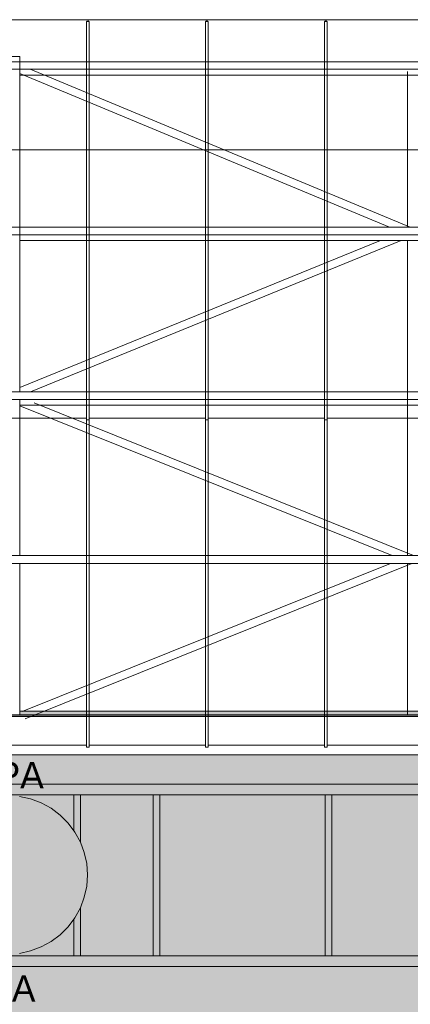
# Model space of a CAD drawing. Header units: millimetres. Extents: x 52659 to 1698020, y -10054 to 104697.
# Tile 312 of 363: x 332775 to 335729, y 18728 to 26185. Entities that reach past the tile are written whole.
import ezdxf

# ---------------------------------------------------------------- set-up
doc = ezdxf.new("R2010")
doc.units = ezdxf.units.MM
doc.header["$MEASUREMENT"] = 0
for name, color, linetype in [('02-06 Poutre.Construction', 7, 'Continuous'), ('05-02 Cotation 200ème 100ème.Cotations', 7, 'Continuous'), ('06-02 Texte 200ème 100ème.Texte', 7, 'Continuous'), ('08-01 2D Dessin général.2D', 7, 'Continuous'), ('08-01 hachures', 7, 'Continuous'), ('A-ROOF-____-OTLN.Modèle IFC', 7, 'Continuous'), ('M-EQPM-____-OTLN.Modèle IFC', 7, 'Continuous'), ('S-BEAM-____-OTLN.Modèle IFC', 7, 'Continuous')]:
    doc.layers.add(name, color=color, linetype=linetype)
doc.styles.add('STYLE_GENERE_2', font='txt')
doc.styles.add('STYLE_GENERE_3', font='ARIALN.TTF')
doc.dimstyles.new('STYLE_GENERE__5', dxfattribs={"dimtxt": 200, "dimasz": 95, "dimexe": 0.18, "dimexo": 100, "dimgap": 0, "dimtad": 0, "dimtih": 1, "dimtoh": 1, "dimlfac": 0.001, "dimzin": 0, "dimdsep": 46, "dimtxsty": 'STYLE_GENERE_3', "dimblk": 'ARROWHEAD_6', "dimblk1": 'ARROWHEAD_6', "dimblk2": 'ARROWHEAD_6', "dimcen": 0.09, "dimclrd": 7, "dimclre": 7, "dimclrt": 7, "dimazin": 0, "dimtfac": 1, "dimtdec": 4, "dimtmove": 0, "dimatfit": 3, "dimfxl": 1, "dimtolj": 1, "dimtzin": 0, "dimarcsym": 0})

# ---------------------------------------------------------------- blocks, each defined once
blk = doc.blocks.new('*D844', base_point=(261781.6, 40089))
at = {"layer": '05-02 Cotation 200ème 100ème.Cotations', "color": 7, "linetype": 'Continuous', "lineweight": 13, "transparency": 16777216}
for p, q in [((267471.6, 25106.5), (267471.6, 25294)), ((347724.3, 25106.5), (347724.3, 25294)), ((267471.6, 25200.2), (307285.1, 25200.2)), ((307910.8, 25200.2), (347724.3, 25200.2)), ((347724.3, 25200.2), (347799.3, 25200.2))]:
    blk.add_line(p, q, dxfattribs=at)
at = {"layer": '05-02 Cotation 200ème 100ème.Cotations', "color": 7, "linetype": 'Continuous', "lineweight": 25, "transparency": 16777216}
for p, q in [((267521.6, 25250.2), (267421.6, 25150.2)), ((347674.3, 25150.2), (347774.3, 25250.2))]:
    blk.add_line(p, q, dxfattribs=at)
at = {"layer": '05-02 Cotation 200ème 100ème.Cotations', "color": 7, "lineweight": 9, "transparency": 16777216, "insert": (307309.9, 25100.2), "char_height": 200, "attachment_point": 7, "style": 'STYLE_GENERE_3'}
blk.add_mtext('\\A1;80,25', dxfattribs=at)
blk = doc.blocks.new('ARROWHEAD_6')
at = {"color": 0, "linetype": 'Continuous', "lineweight": 0}
for p, q in [((0, 0), (-1, 0)), ((-0.5, -0.5), (0.5, 0.5))]:
    blk.add_line(p, q, dxfattribs=at)

msp = doc.modelspace()

# ---------------------------------------------------------------- hatches: boundary and pattern name
at = {"layer": '02-06 Poutre.Construction', "linetype": 'Continuous', "lineweight": 0, "true_color": 0xbfbfbf}
for points in [[(333276.347, 23168.223), (333279.78, 23168.223), (333279.78, 26171.975), (333289.78, 26171.975), (333289.78, 26184.777), (333276.345, 26184.777), (333276.345, 23168.582)], [(333289.78, 26184.777), (333289.78, 26171.975), (333298.593, 26171.975), (333296.406, 26184.777)], [(334176.347, 23168.223), (334179.78, 23168.223), (334179.78, 26171.975), (334189.78, 26171.975), (334189.78, 26184.777), (334176.345, 26184.777), (334176.345, 23168.582)], [(334189.78, 26171.975), (334198.593, 26171.975), (334196.406, 26184.777), (334189.78, 26184.777)], [(335076.347, 23168.223), (335079.78, 23168.223), (335079.78, 26171.975), (335089.78, 26171.975), (335089.78, 26184.777), (335076.345, 26184.777), (335076.345, 23168.582)], [(335089.78, 26171.975), (335098.593, 26171.975), (335096.406, 26184.777), (335089.78, 26184.777)], [(333276.347, 23016.995), (333276.349, 23016.643), (333279.78, 23016.643), (333279.78, 23168.223), (333276.347, 23168.223)], [(334176.349, 23016.643), (334179.78, 23016.643), (334179.78, 23168.223), (334176.347, 23168.223), (334176.347, 23016.995)], [(335076.349, 23016.643), (335079.78, 23016.643), (335079.78, 23168.223), (335076.347, 23168.223), (335076.347, 23016.995)], [(333276.349, 22863.487), (333276.351, 22863.144), (333279.78, 22863.144), (333279.78, 23016.643), (333276.349, 23016.643)], [(334176.351, 22863.144), (334179.78, 22863.144), (334179.78, 23016.643), (334176.349, 23016.643), (334176.349, 22863.487)], [(335076.351, 22863.144), (335079.78, 22863.144), (335079.78, 23016.643), (335076.349, 23016.643), (335076.349, 22863.487)], [(333276.351, 22708.37), (333276.353, 22708.037), (333279.78, 22708.037), (333279.78, 22854.271), (333279.78, 22863.144), (333276.351, 22863.144)], [(334176.351, 22708.37), (334176.353, 22708.037), (334179.78, 22708.037), (334179.78, 22854.271), (334179.78, 22863.144), (334176.351, 22863.144)], [(335076.351, 22708.37), (335076.353, 22708.037), (335079.78, 22708.037), (335079.78, 22854.271), (335079.78, 22863.144), (335076.351, 22863.144)], [(333276.353, 22551.958), (333276.355, 22551.633), (333279.78, 22551.633), (333279.78, 22708.037), (333276.353, 22708.037)], [(334176.353, 22551.958), (334176.355, 22551.633), (334179.78, 22551.633), (334179.78, 22708.037), (334176.353, 22708.037)], [(335076.353, 22551.958), (335076.355, 22551.633), (335079.78, 22551.633), (335079.78, 22708.037), (335076.353, 22708.037)], [(333276.355, 22394.567), (333276.357, 22394.249), (333279.78, 22394.249), (333279.78, 22551.633), (333276.355, 22551.633)], [(334176.357, 22394.249), (334179.78, 22394.249), (334179.78, 22551.633), (334176.355, 22551.633), (334176.355, 22394.567)], [(335076.355, 22394.567), (335076.357, 22394.249), (335079.78, 22394.249), (335079.78, 22551.633), (335076.355, 22551.633)], [(333276.357, 22236.514), (333276.359, 22236.203), (333279.78, 22236.203), (333279.78, 22394.249), (333276.357, 22394.249)], [(334176.357, 22236.514), (334176.359, 22236.203), (334179.78, 22236.203), (334179.78, 22394.249), (334176.357, 22394.249)], [(335076.357, 22236.514), (335076.359, 22236.203), (335079.78, 22236.203), (335079.78, 22394.249), (335076.357, 22394.249)], [(333276.359, 22078.118), (333276.361, 22077.814), (333279.78, 22077.814), (333279.78, 22236.203), (333276.359, 22236.203)], [(334176.359, 22078.118), (334176.361, 22077.814), (334179.78, 22077.814), (334179.78, 22236.203), (334176.359, 22236.203)], [(335076.359, 22078.118), (335076.361, 22077.814), (335079.78, 22077.814), (335079.78, 22236.203), (335076.359, 22236.203)], [(333276.361, 21919.698), (333276.363, 21919.401), (333279.78, 21919.401), (333279.78, 22077.814), (333276.361, 22077.814)], [(334176.361, 21919.698), (334176.363, 21919.401), (334179.78, 21919.401), (334179.78, 22077.814), (334176.361, 22077.814)], [(335076.361, 21919.698), (335076.363, 21919.401), (335079.78, 21919.401), (335079.78, 22077.814), (335076.361, 22077.814)], [(333276.363, 21761.575), (333276.364, 21761.285), (333279.78, 21761.285), (333279.78, 21919.401), (333276.363, 21919.401)], [(334176.363, 21761.575), (334176.364, 21761.285), (334179.78, 21761.285), (334179.78, 21919.401), (334176.363, 21919.401)], [(335076.363, 21761.575), (335076.364, 21761.285), (335079.78, 21761.285), (335079.78, 21919.401), (335076.363, 21919.401)], [(333276.364, 21604.068), (333276.366, 21603.784), (333279.78, 21603.784), (333279.78, 21761.285), (333276.364, 21761.285)], [(334176.366, 21603.784), (334179.78, 21603.784), (334179.78, 21761.285), (334176.364, 21761.285), (334176.364, 21604.068)], [(335076.366, 21603.784), (335079.78, 21603.784), (335079.78, 21761.285), (335076.364, 21761.285), (335076.364, 21604.068)], [(333276.366, 21447.494), (333276.367, 21447.216), (333279.78, 21447.216), (333279.78, 21603.784), (333276.366, 21603.784)], [(334176.366, 21447.494), (334176.367, 21447.216), (334179.78, 21447.216), (334179.78, 21603.784), (334176.366, 21603.784)], [(335076.366, 21447.494), (335076.367, 21447.216), (335079.78, 21447.216), (335079.78, 21603.784), (335076.366, 21603.784)], [(333276.367, 21292.17), (333276.369, 21291.897), (333279.78, 21291.897), (333279.78, 21447.216), (333276.367, 21447.216)], [(334176.367, 21292.17), (334176.369, 21291.897), (334179.78, 21291.897), (334179.78, 21447.216), (334176.367, 21447.216)], [(335076.367, 21292.17), (335076.369, 21291.897), (335079.78, 21291.897), (335079.78, 21447.216), (335076.367, 21447.216)], [(333276.369, 21138.409), (333276.37, 21138.142), (333279.78, 21138.142), (333279.78, 21291.897), (333276.369, 21291.897)], [(334176.369, 21138.409), (334176.37, 21138.142), (334179.78, 21138.142), (334179.78, 21291.897), (334176.369, 21291.897)], [(335076.369, 21138.409), (335076.37, 21138.142), (335079.78, 21138.142), (335079.78, 21291.897), (335076.369, 21291.897)], [(333276.37, 20986.522), (333276.372, 20986.26), (333279.78, 20986.26), (333279.78, 21138.142), (333276.37, 21138.142)], [(334176.37, 20986.522), (334176.372, 20986.26), (334179.78, 20986.26), (334179.78, 21138.142), (334176.37, 21138.142)], [(335076.37, 20986.522), (335076.372, 20986.26), (335079.78, 20986.26), (335079.78, 21138.142), (335076.37, 21138.142)], [(333276.372, 20836.815), (333276.373, 20836.558), (333279.78, 20836.558), (333279.78, 20986.26), (333276.372, 20986.26)], [(334176.372, 20836.815), (334176.373, 20836.558), (334179.78, 20836.558), (334179.78, 20986.26), (334176.372, 20986.26)], [(335076.372, 20836.815), (335076.373, 20836.558), (335079.78, 20836.558), (335079.78, 20986.26), (335076.372, 20986.26)], [(333276.373, 20836.558), (333276.373, 20689.589), (333279.78, 20689.339), (333279.78, 20836.558)], [(334176.373, 20836.558), (334176.373, 20689.589), (334179.78, 20689.339), (334179.78, 20836.558)], [(335076.373, 20836.558), (335076.373, 20689.589), (335079.78, 20689.339), (335079.78, 20836.558)]]:
    msp.add_hatch(color=9, dxfattribs=at).paths.add_polyline_path(points)
at = {"layer": '08-01 hachures', "linetype": 'Continuous', "lineweight": 0, "true_color": 0x5d5d5d}
h = msp.add_hatch(dxfattribs=at)
h.set_pattern_fill('CROSS_225_29_0002', color=251, style=0, pattern_type=2)
h.set_pattern_definition([(360, (261781.56, 40089.01), (127, 127), [63.5, -190.5]), (89.99998, (261813.31, 40057.26), (-126.99996, 127.00004), [63.5, -190.5])])
h.paths.add_polyline_path([(326866.616, 20616.075), (348978.582, 20616.075), (350830.367, 12890.319), (352156.985, 12890.319), (352887.968, 9839.711), (343902.019, 9840.185), (342502.019, 9840.185), (342502.019, 9839.711), (326866.616, 9839.711)])
h.paths.add_polyline_path([(341733.995, 13920.149), (341821.847, 14141.387), (342029.79, 14293.162), (342105.358, 14312.505), (342250.368, 14312.505), (342437.85, 14234.926), (342567.166, 14090.553), (342624.34, 13871.954), (342565.559, 13650.518), (342399.299, 13484.258), (342177.863, 13425.477), (341917.877, 13508.982), (341762.366, 13708.54)], flags=0)
h.paths.add_polyline_path([(343902.019, 11724.904), (343902.019, 13109.955), (342502.019, 13109.955), (342502.019, 11724.904)], flags=0)
h.paths.add_polyline_path([(341761.352, 18313.518), (341821.699, 18290.161), (341893.394, 18247.64), (341945.093, 18203.662), (342006.34, 18128.019), (342041.289, 18062.147), (342058.719, 18013.906), (342076.504, 17912.64), (342075.074, 17842.369), (342034.87, 17696.661), (342000.898, 17636.835), (341942.39, 17566.797), (341907.161, 17535.9), (341778.349, 17465.17), (341612.326, 17440.463), (341500.226, 17459.598), (341405.476, 17501.103), (341325.378, 17560.881), (341260.166, 17637.599), (341220.289, 17710.969), (341191.532, 17806.588), (341188.561, 17948.003), (341213.211, 18044.576), (341270.011, 18149.58), (341367.767, 18247.336), (341472.439, 18304.011), (341550.184, 18325.699), (341649.252, 18332.653)], flags=0)
at = {"layer": 'A-ROOF-____-OTLN.Modèle IFC', "linetype": 'Continuous', "lineweight": 0, "true_color": 0xbfbfbf}
for points in [[(333626.985, 20394.84), (333696.11, 20394.84), (333691.642, 20616.075), (333622.517, 20616.075)], [(334922.517, 20616.075), (334926.985, 20394.84), (334996.11, 20394.84), (334991.642, 20616.075)]]:
    msp.add_hatch(color=9, dxfattribs=at).paths.add_polyline_path(points)
at = {"layer": 'S-BEAM-____-OTLN.Modèle IFC', "linetype": 'Continuous', "lineweight": 0, "true_color": 0xbfbfbf}
for points in [[(332647.241, 25866.222), (332647.241, 25866.188), (332777.241, 25866.188), (332777.241, 25866.222)], [(332647.241, 24613.246), (332777.241, 24613.246), (332777.241, 24613.279), (332647.241, 24613.279)], [(332647.241, 22127.498), (332777.241, 22127.498), (332777.241, 22128), (332647.241, 22128)], [(267621.556, 20920.959), (267621.556, 20910.758), (348905.915, 20910.758), (348905.915, 20911.152), (267939.741, 20911.152), (267939.741, 20919.339), (267874.741, 20919.339), (267874.741, 20920.959)], [(267621.556, 20907.834), (348905.915, 20907.834), (348905.915, 20910.758), (267621.556, 20910.758)], [(332777.241, 20944.866), (338647.241, 20944.866), (338647.241, 20947.79), (332777.241, 20947.79)], [(332777.241, 20944.866), (332777.241, 20920.959), (338647.241, 20920.959), (338647.241, 20944.866)], [(332777.241, 20919.339), (338647.241, 20919.339), (338647.241, 20920.959), (332777.241, 20920.959)]]:
    msp.add_hatch(color=9, dxfattribs=at).paths.add_polyline_path(points)

# ---------------------------------------------------------------- linework, layer by layer
at = {"layer": '02-06 Poutre.Construction', "color": 7, "linetype": 'Continuous', "lineweight": 9}
for p, q in [((332389.78, 26184.777), (333289.78, 26184.777)), ((333289.78, 26184.777), (334189.78, 26184.777)), ((334189.78, 26184.777), (335089.78, 26184.777)), ((334189.78, 26184.777), (334189.78, 26171.975)), ((335089.78, 26184.777), (335989.78, 26184.777)), ((335089.78, 26184.777), (335089.78, 26171.975)), ((333279.78, 26171.975), (333299.78, 26171.975)), ((333279.78, 26171.975), (333279.78, 23155.422)), ((333299.78, 26171.975), (333299.78, 23155.422)), ((334179.78, 26171.975), (334199.78, 26171.975)), ((334179.78, 26171.975), (334179.78, 23155.422)), ((334199.78, 26171.975), (334199.78, 23155.422)), ((335079.78, 26171.975), (335099.78, 26171.975)), ((335079.78, 26171.975), (335079.78, 23155.422)), ((335099.78, 26171.975), (335099.78, 23155.422)), ((332399.78, 23168.223), (333279.78, 23168.223)), ((333279.78, 23155.422), (333299.78, 23155.422)), ((333279.78, 23155.422), (333279.78, 23003.842)), ((333299.78, 23168.223), (334179.78, 23168.223)), ((333299.78, 23155.422), (333299.78, 23003.842)), ((334179.78, 23155.422), (334199.78, 23155.422)), ((334179.78, 23155.422), (334179.78, 23003.842)), ((334199.78, 23168.223), (335079.78, 23168.223)), ((334199.78, 23155.422), (334199.78, 23003.842)), ((335079.78, 23155.422), (335099.78, 23155.422)), ((335079.78, 23155.422), (335079.78, 23003.842)), ((335099.78, 23168.223), (335979.78, 23168.223)), ((335099.78, 23155.422), (335099.78, 23003.842)), ((333279.78, 23003.842), (333279.78, 22850.343)), ((333299.78, 23003.842), (333299.78, 22850.343)), ((334179.78, 23003.842), (334179.78, 22850.343)), ((334199.78, 23003.842), (334199.78, 22850.343)), ((335079.78, 23003.842), (335079.78, 22850.343)), ((335099.78, 23003.842), (335099.78, 22850.343)), ((333279.78, 22850.343), (333279.78, 22695.235)), ((333299.78, 22850.343), (333299.78, 22695.235)), ((334179.78, 22850.343), (334179.78, 22695.235)), ((334199.78, 22850.343), (334199.78, 22695.235)), ((335079.78, 22850.343), (335079.78, 22695.235)), ((335099.78, 22850.343), (335099.78, 22695.235)), ((333279.78, 22695.235), (333279.78, 22538.832)), ((333299.78, 22695.235), (333299.78, 22538.832)), ((334179.78, 22695.235), (334179.78, 22538.832)), ((334199.78, 22695.235), (334199.78, 22538.832)), ((335079.78, 22695.235), (335079.78, 22538.832)), ((335099.78, 22695.235), (335099.78, 22538.832)), ((333279.78, 22538.832), (333279.78, 22381.448)), ((333299.78, 22538.832), (333299.78, 22381.448)), ((334179.78, 22538.832), (334179.78, 22381.448)), ((334199.78, 22538.832), (334199.78, 22381.448)), ((335079.78, 22538.832), (335079.78, 22381.448)), ((335099.78, 22538.832), (335099.78, 22381.448)), ((333279.78, 22381.448), (333279.78, 22223.402)), ((333299.78, 22381.448), (333299.78, 22223.402)), ((334179.78, 22381.448), (334179.78, 22223.402)), ((334199.78, 22381.448), (334199.78, 22223.402)), ((335079.78, 22381.448), (335079.78, 22223.402)), ((335099.78, 22381.448), (335099.78, 22223.402)), ((333279.78, 22223.402), (333279.78, 22065.013)), ((333299.78, 22223.402), (333299.78, 22065.013)), ((334179.78, 22223.402), (334179.78, 22065.013)), ((334199.78, 22223.402), (334199.78, 22065.013)), ((335079.78, 22223.402), (335079.78, 22065.013)), ((335099.78, 22223.402), (335099.78, 22065.013)), ((333279.78, 22065.013), (333279.78, 21906.6)), ((333299.78, 22065.013), (333299.78, 21906.6)), ((334179.78, 22065.013), (334179.78, 21906.6)), ((334199.78, 22065.013), (334199.78, 21906.6)), ((335079.78, 22065.013), (335079.78, 21906.6)), ((335099.78, 22065.013), (335099.78, 21906.6)), ((333279.78, 21906.6), (333279.78, 21748.483)), ((333299.78, 21906.6), (333299.78, 21748.483)), ((334179.78, 21906.6), (334179.78, 21748.483)), ((334199.78, 21906.6), (334199.78, 21748.483)), ((335079.78, 21906.6), (335079.78, 21748.483)), ((335099.78, 21906.6), (335099.78, 21748.483)), ((333279.78, 21748.483), (333279.78, 21590.982)), ((333299.78, 21748.483), (333299.78, 21590.982)), ((334179.78, 21748.483), (334179.78, 21590.982)), ((334199.78, 21748.483), (334199.78, 21590.982)), ((335079.78, 21748.483), (335079.78, 21590.982)), ((335099.78, 21748.483), (335099.78, 21590.982)), ((333279.78, 21590.982), (333279.78, 21434.414)), ((333299.78, 21590.982), (333299.78, 21434.414)), ((334179.78, 21590.982), (334179.78, 21434.414)), ((334199.78, 21590.982), (334199.78, 21434.414)), ((335079.78, 21590.982), (335079.78, 21434.414)), ((335099.78, 21590.982), (335099.78, 21434.414)), ((333279.78, 21434.414), (333279.78, 21279.096)), ((333299.78, 21434.414), (333299.78, 21279.096)), ((334179.78, 21434.414), (334179.78, 21279.096)), ((334199.78, 21434.414), (334199.78, 21279.096)), ((335079.78, 21434.414), (335079.78, 21279.096)), ((335099.78, 21434.414), (335099.78, 21279.096)), ((333279.78, 21279.096), (333279.78, 21125.341)), ((333299.78, 21279.096), (333299.78, 21125.341)), ((334179.78, 21279.096), (334179.78, 21125.341)), ((334199.78, 21279.096), (334199.78, 21125.341)), ((335079.78, 21279.096), (335079.78, 21125.341)), ((335099.78, 21279.096), (335099.78, 21125.341)), ((333279.78, 21125.341), (333279.78, 20973.459)), ((333299.78, 21125.341), (333299.78, 20973.459)), ((334179.78, 21125.341), (334179.78, 20973.459)), ((334199.78, 21125.341), (334199.78, 20973.459)), ((335079.78, 21125.341), (335079.78, 20973.459)), ((335099.78, 21125.341), (335099.78, 20973.459)), ((333279.78, 20973.459), (333279.78, 20823.757)), ((333299.78, 20973.459), (333299.78, 20823.757)), ((334179.78, 20973.459), (334179.78, 20823.757)), ((334199.78, 20973.459), (334199.78, 20823.757)), ((335079.78, 20973.459), (335079.78, 20823.757)), ((335099.78, 20973.459), (335099.78, 20823.757)), ((333279.78, 20823.757), (333279.78, 20676.537)), ((333299.78, 20823.757), (333299.78, 20676.537)), ((334179.78, 20823.757), (334179.78, 20676.537)), ((334199.78, 20823.757), (334199.78, 20676.537)), ((335079.78, 20823.757), (335079.78, 20676.537)), ((335099.78, 20823.757), (335099.78, 20676.537)), ((332399.78, 20689.339), (333279.78, 20689.339)), ((333279.78, 20676.537), (333299.78, 20676.537)), ((333299.78, 20689.339), (334179.78, 20689.339)), ((334179.78, 20676.537), (334199.78, 20676.537)), ((334199.78, 20689.339), (335079.78, 20689.339)), ((335079.78, 20676.537), (335099.78, 20676.537)), ((335099.78, 20689.339), (335979.78, 20689.339))]:
    msp.add_line(p, q, dxfattribs=at)
at = {"layer": '08-01 2D Dessin général.2D', "color": 9, "linetype": 'Continuous', "lineweight": 5}
for p, q in [((332855.183, 25809.457), (335728.385, 24613.246)), ((332855.183, 25809.457), (335728.385, 24613.246)), ((332777.241, 25776.961), (335572.39, 24613.246)), ((332777.241, 25776.961), (335572.39, 24613.246)), ((335709.252, 25791.859), (335709.252, 24613.246)), ((335709.252, 25791.859), (335709.252, 24613.246)), ((332777.241, 23397.987), (335502.682, 24512.022)), ((332777.241, 23397.987), (335502.682, 24512.022)), ((332856.529, 23365.577), (335661.259, 24512.022)), ((332856.529, 23365.577), (335661.259, 24512.022)), ((335709.252, 24512.022), (335709.252, 22127.498)), ((335709.252, 24512.022), (335709.252, 22127.498)), ((332885.259, 23281.983), (335752.902, 22127.498)), ((332885.259, 23281.983), (335752.902, 22127.498)), ((332777.241, 23260.79), (335592.243, 22127.498)), ((332777.241, 23260.79), (335592.243, 22127.498)), ((332795.074, 20946.065), (335580.618, 22067.498)), ((332795.074, 20946.065), (335580.618, 22067.498)), ((332817.481, 20890.406), (335741.277, 22067.498)), ((332817.481, 20890.406), (335741.277, 22067.498)), ((335709.252, 22067.498), (335709.252, 20920.959)), ((335709.252, 22067.498), (335709.252, 20920.959))]:
    msp.add_line(p, q, dxfattribs=at)
at = {"layer": '08-01 hachures', "color": 7, "linetype": 'Continuous', "lineweight": 9, "flags": 128}
msp.add_lwpolyline([(326866.616, 20616.075), (348978.582, 20616.075), (350830.367, 12890.319), (352156.985, 12890.319), (352887.968, 9839.711), (343902.019, 9840.185), (342502.019, 9840.185), (342502.019, 9839.711), (326866.616, 9839.711)], close=True, dxfattribs=at)
at = {"layer": 'A-ROOF-____-OTLN.Modèle IFC', "color": 7, "linetype": 'Continuous', "lineweight": 18}
msp.add_line((336472.413, 20616.075), (332152.115, 20616.075), dxfattribs=at)
at = {"layer": 'M-EQPM-____-OTLN.Modèle IFC', "color": 7, "linetype": 'Continuous', "lineweight": 18}
for p, q in [((271429.593, 20394.84), (347166.934, 20394.84)), ((333183.879, 20314.84), (332183.879, 20314.84)), ((332857.396, 20283.499), (332773.746, 20301.696)), ((332937.606, 20253.582), (332857.396, 20283.499)), ((333183.879, 20314.84), (333183.879, 20044.517)), ((333233.879, 20314.84), (333183.879, 20314.84)), ((333233.879, 19957.522), (333233.879, 20314.84)), ((333785.495, 20314.84), (333233.879, 20314.84)), ((333785.495, 19094.84), (333785.495, 20314.84)), ((333835.495, 20314.84), (333785.495, 20314.84)), ((333835.495, 20314.84), (333835.495, 19094.84)), ((335085.495, 20314.84), (333835.495, 20314.84)), ((335085.495, 19094.84), (335085.495, 20314.84)), ((335135.495, 20314.84), (335085.495, 20314.84)), ((335135.495, 20314.84), (335135.495, 19094.84)), ((338660.495, 20314.84), (335135.495, 20314.84)), ((333012.741, 20212.555), (332937.606, 20253.582)), ((333081.273, 20161.253), (333012.741, 20212.555)), ((333141.806, 20100.72), (333081.273, 20161.253)), ((333193.109, 20032.188), (333141.806, 20100.72)), ((333234.136, 19957.052), (333193.109, 20032.188)), ((333264.052, 19876.843), (333234.136, 19957.052)), ((333282.25, 19793.192), (333264.052, 19876.843)), ((333288.357, 19707.803), (333282.25, 19793.192)), ((333282.25, 19622.414), (333288.357, 19707.803)), ((333264.052, 19538.764), (333282.25, 19622.414)), ((333234.136, 19458.554), (333264.052, 19538.764)), ((333193.109, 19383.419), (333234.136, 19458.554)), ((333233.879, 19094.84), (333233.879, 19458.084)), ((333081.273, 19254.353), (333141.806, 19314.887)), ((333141.806, 19314.887), (333193.109, 19383.419)), ((333183.879, 19371.089), (333183.879, 19094.84)), ((333012.741, 19203.051), (333081.273, 19254.353)), ((332937.606, 19162.024), (333012.741, 19203.051)), ((332183.879, 19094.84), (333183.879, 19094.84)), ((332773.746, 19113.91), (332857.396, 19132.107)), ((332857.396, 19132.107), (332937.606, 19162.024)), ((333183.879, 19094.84), (333233.879, 19094.84)), ((333233.879, 19094.84), (333785.495, 19094.84)), ((333785.495, 19094.84), (333835.495, 19094.84)), ((333835.495, 19094.84), (335085.495, 19094.84)), ((335085.495, 19094.84), (335135.495, 19094.84)), ((335135.495, 19094.84), (338660.495, 19094.84)), ((271429.593, 19014.84), (347166.934, 19014.84))]:
    msp.add_line(p, q, dxfattribs=at)
at = {"layer": 'S-BEAM-____-OTLN.Modèle IFC', "color": 9, "linetype": 'Continuous', "lineweight": 5}
for p, q in [((332647.241, 25905.905), (332777.241, 25905.905)), ((332777.241, 25866.188), (332777.241, 25905.905)), ((267621.616, 25809.457), (347710.295, 25809.457)), ((332647.241, 25866.188), (332777.241, 25866.188)), ((332777.241, 25809.457), (332777.241, 25866.188)), ((332777.241, 24613.246), (332777.241, 25809.44)), ((332777.241, 25764.965), (338647.241, 25764.965)), ((332647.241, 24613.246), (332777.241, 24613.246)), ((332777.241, 24613.246), (338647.241, 24613.246)), ((332777.241, 24556.515), (332777.241, 24613.246)), ((267621.556, 24556.515), (348017.007, 24556.515)), ((332777.241, 23369.492), (332777.241, 24556.497)), ((332777.241, 24512.022), (338647.241, 24512.022)), ((332647.241, 23365.577), (332777.241, 23365.577)), ((332777.241, 23365.577), (332777.241, 23369.492)), ((332777.241, 23365.577), (338647.241, 23365.577)), ((267621.556, 23308.613), (348324.917, 23308.613)), ((332777.241, 22971.085), (332777.241, 23308.07)), ((332777.241, 23265.693), (338647.241, 23265.693)), ((332777.241, 22561.972), (332777.241, 22971.085)), ((332777.241, 22147.164), (332777.241, 22561.972)), ((332777.241, 22127.498), (332777.241, 22147.164)), ((325204.78, 22127.498), (348599.213, 22127.498)), ((325179.78, 22065.013), (348599.213, 22067.498)), ((332777.241, 21731.74), (332777.241, 22067.498)), ((332777.241, 21320.787), (332777.241, 21731.74)), ((332777.241, 20919.339), (332777.241, 21320.787)), ((267621.556, 20910.758), (348905.915, 20910.758)), ((267621.556, 20907.834), (348905.915, 20907.834)), ((332777.241, 20919.339), (332647.241, 20919.339)), ((332777.241, 20947.79), (338647.241, 20947.79)), ((332777.241, 20920.959), (338647.241, 20920.959))]:
    msp.add_line(p, q, dxfattribs=at)
at = {"layer": 'S-BEAM-____-OTLN.Modèle IFC', "color": 7, "linetype": 'Continuous', "lineweight": 18}
msp.add_line((332777.241, 25866.188), (338647.241, 25866.188), dxfattribs=at)

# ---------------------------------------------------------------- texts
at = {"layer": '06-02 Texte 200ème 100ème.Texte', "color": 7, "linetype": 'Continuous', "lineweight": 9, "char_height": 200, "attachment_point": 5, "style": 'STYLE_GENERE_2'}
for insert in [(332778.877, 20463.714), (332716.254, 18846.805)]:
    msp.add_mtext('\\A1;PA', dxfattribs=dict(at, insert=insert))

# ---------------------------------------------------------------- dimensions: what is measured, and where the dimension line sits
at = {"layer": '05-02 Cotation 200ème 100ème.Cotations', "color": 7, "linetype": 'Continuous', "lineweight": 13}
dim = msp.add_linear_dim(base=(347724.301, 25200.22), p1=(267471.556, 25766.902), p2=(347724.301, 25850.561), dimstyle='STYLE_GENERE__5', dxfattribs=at)
dim.commit()
dim.dimension.update_dxf_attribs({"geometry": '*D844', "text_midpoint": (307645.929, 25200.22), "dimtype": 160})

doc.saveas('drawing.dxf')
